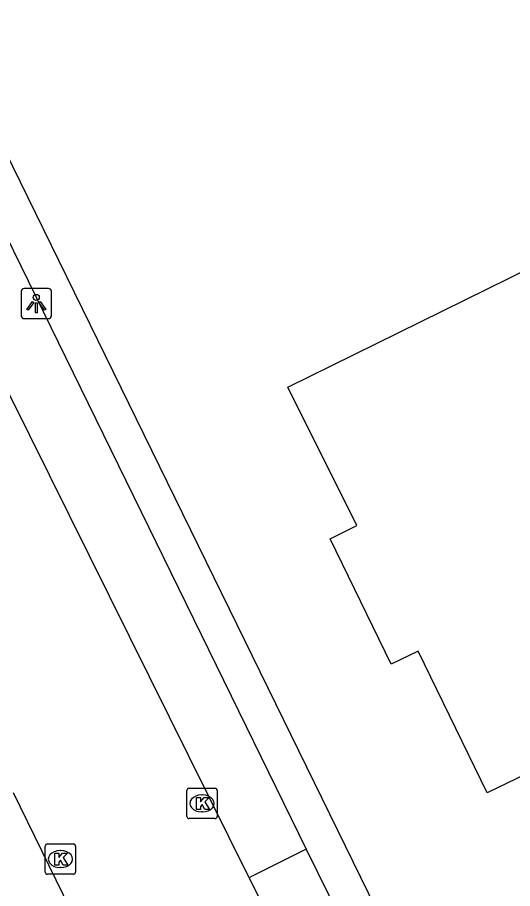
# Model space of a CAD drawing. Extents: x 160457 to 162082, y 388340 to 389736.
# Drawn here: x 160939.33 to 160955.68, y 389122.54 to 389151.31 of the extents above; entities that cross this region are included whole.
import ezdxf

# ---------------------------------------------------------------- set-up
doc = ezdxf.new("R2010")
doc.units = 0
for name, color, linetype in [('IMGEO_Kolk', 7, 'Continuous'), ('IMGEO_Lichtpunt', 7, 'Continuous'), ('IMGEO_Pand', 7, 'Continuous'), ('IMGEO_Parkeervlak_open', 7, 'Continuous'), ('IMGEO_Rijbaan_lokaal_open', 7, 'Continuous'), ('IMGEO_Voetpad_open', 7, 'Continuous')]:
    doc.layers.add(name, color=color, linetype=linetype)

msp = doc.modelspace()

# ---------------------------------------------------------------- linework, layer by layer
at = {"layer": 'IMGEO_Kolk'}
for p, q in [((160944.927, 389124.926), (160944.927, 389125.778)), ((160945.002, 389125.852), (160945.854, 389125.852)), ((160945.415, 389125.632), (160945.44, 389125.632)), ((160945.928, 389125.778), (160945.928, 389124.926)), ((160945.438, 389125.072), (160945.413, 389125.072)), ((160945.854, 389124.852), (160945.002, 389124.852)), ((160940.249, 389123.088), (160940.249, 389123.94)), ((160940.324, 389124.014), (160941.176, 389124.014)), ((160941.25, 389123.94), (160941.25, 389123.088)), ((160940.737, 389123.794), (160940.762, 389123.794)), ((160941.176, 389123.014), (160940.324, 389123.014)), ((160940.76, 389123.234), (160940.735, 389123.234))]:
    msp.add_line(p, q, dxfattribs=at)
for points in [[(160944.927, 389124.926), (160944.927, 389125.778)], [(160945.002, 389125.852), (160945.854, 389125.852)], [(160945.928, 389125.778), (160945.928, 389124.926)], [(160945.248, 389125.552), (160945.371, 389125.552), (160945.371, 389125.401), (160945.501, 389125.552), (160945.665, 389125.552), (160945.519, 389125.401), (160945.672, 389125.152), (160945.52, 389125.152), (160945.435, 389125.316), (160945.371, 389125.249), (160945.371, 389125.152), (160945.248, 389125.152), (160945.248, 389125.552)], [(160945.854, 389124.852), (160945.002, 389124.852)], [(160940.249, 389123.088), (160940.249, 389123.94)], [(160940.324, 389124.014), (160941.176, 389124.014)], [(160941.25, 389123.94), (160941.25, 389123.088)], [(160940.57, 389123.714), (160940.693, 389123.714), (160940.693, 389123.563), (160940.823, 389123.714), (160940.987, 389123.714), (160940.841, 389123.563), (160940.994, 389123.314), (160940.842, 389123.314), (160940.757, 389123.478), (160940.693, 389123.411), (160940.693, 389123.314), (160940.57, 389123.314), (160940.57, 389123.714)], [(160941.176, 389123.014), (160940.324, 389123.014)]]:
    msp.add_lwpolyline(points, dxfattribs=at)
for centre, start, end in [((160945.004, 389125.776), 91.552, 178.448), ((160945.004, 389125.776), 91.552, 178.448), ((160945.852, 389125.776), 1.552, 88.448), ((160945.852, 389125.776), 1.552, 88.448), ((160945.004, 389124.928), 181.552, 268.448), ((160945.004, 389124.928), 181.552, 268.448), ((160945.852, 389124.928), 271.552, 358.448), ((160945.852, 389124.928), 271.552, 358.448), ((160940.326, 389123.938), 91.552, 178.448), ((160940.326, 389123.938), 91.552, 178.448), ((160941.174, 389123.938), 1.552, 88.448), ((160941.174, 389123.938), 1.552, 88.448), ((160940.326, 389123.09), 181.552, 268.448), ((160940.326, 389123.09), 181.552, 268.448), ((160941.174, 389123.09), 271.552, 358.448), ((160941.174, 389123.09), 271.552, 358.448)]:
    msp.add_arc(centre, 0.0765, start, end, dxfattribs=at)
for centre, major_axis, ratio, start_param, end_param in [((160945.414, 389125.352), (-0.387, 0.002), 0.722429, 4.712389, 7.853982), ((160945.439, 389125.352), (-0.39, 0.002), 0.717154, 1.570796, 4.712389), ((160940.736, 389123.514), (-0.387, 0.002), 0.722429, 4.712389, 7.853982), ((160940.761, 389123.514), (-0.39, 0.002), 0.717154, 1.570796, 4.712389)]:
    msp.add_ellipse(centre, major_axis=major_axis, ratio=ratio, start_param=start_param, end_param=end_param, dxfattribs=at)
at = {"layer": 'IMGEO_Lichtpunt'}
for p, q in [((160940.356, 389142.359), (160939.548, 389142.359)), ((160940.356, 389142.359), (160939.548, 389142.359)), ((160939.454, 389142.264), (160939.454, 389141.457)), ((160939.454, 389142.264), (160939.454, 389141.457)), ((160940.45, 389141.457), (160940.45, 389142.264)), ((160940.45, 389141.457), (160940.45, 389142.264)), ((160939.548, 389141.363), (160940.356, 389141.363)), ((160939.548, 389141.363), (160940.356, 389141.363))]:
    msp.add_line(p, q, dxfattribs=at)
for points in [[(160939.828, 389141.928), (160939.867, 389141.9), (160939.679, 389141.638), (160939.641, 389141.665), (160939.828, 389141.928)], [(160939.93, 389141.88), (160939.977, 389141.88), (160939.977, 389141.558), (160939.93, 389141.558), (160939.93, 389141.88)], [(160940.04, 389141.9), (160940.078, 389141.927), (160940.265, 389141.665), (160940.226, 389141.637), (160940.04, 389141.9)]]:
    msp.add_lwpolyline(points, dxfattribs=at)
msp.add_circle((160939.953, 389142.062), 0.0994, dxfattribs=at)
for centre, start, end in [((160939.548, 389142.264), 90, 180), ((160939.548, 389142.264), 90, 180), ((160940.356, 389142.264), 0, 90), ((160940.356, 389142.264), 0, 90), ((160939.548, 389141.457), 180, 270), ((160939.548, 389141.457), 180, 270), ((160940.356, 389141.457), 270, 0), ((160940.356, 389141.457), 270, 360)]:
    msp.add_arc(centre, 0.0946, start, end, dxfattribs=at)
at = {"layer": 'IMGEO_Pand'}
msp.add_lwpolyline([(160956.313, 389143.067), (160956.998, 389141.679), (160961.263, 389143.782), (160966.513, 389133.14), (160966.093, 389132.934), (160962.254, 389131.055), (160961.821, 389130.843), (160962.081, 389130.312), (160959.357, 389128.979), (160959.767, 389128.143), (160959.481, 389128.003), (160959.916, 389127.114), (160956.574, 389125.463), (160956.149, 389126.335), (160954.846, 389125.701), (160952.565, 389130.385), (160951.675, 389129.952), (160949.66, 389134.089), (160950.536, 389134.526), (160948.26, 389139.094), (160956.313, 389143.067)], dxfattribs=at)
at = {"layer": 'IMGEO_Parkeervlak_open'}
msp.add_lwpolyline([(160948.862, 389123.845), (160947.088, 389122.948), (160946.98, 389122.894)], dxfattribs=at)
at = {"layer": 'IMGEO_Rijbaan_lokaal_open'}
for points in [[(160946.98, 389122.894), (160937.741, 389141.494), (160929.199, 389158.86)], [(160944.143, 389115.587), (160939.204, 389125.699)], [(160946.98, 389122.894), (160949.347, 389118.129)]]:
    msp.add_lwpolyline(points, dxfattribs=at)
at = {"layer": 'IMGEO_Voetpad_open'}
for points in [[(160951.698, 389120.819), (160922.556, 389180.328)], [(160931.237, 389159.858), (160948.862, 389123.845)], [(160948.862, 389123.845), (160951.495, 389118.501)]]:
    msp.add_lwpolyline(points, dxfattribs=at)

doc.saveas('drawing.dxf')
